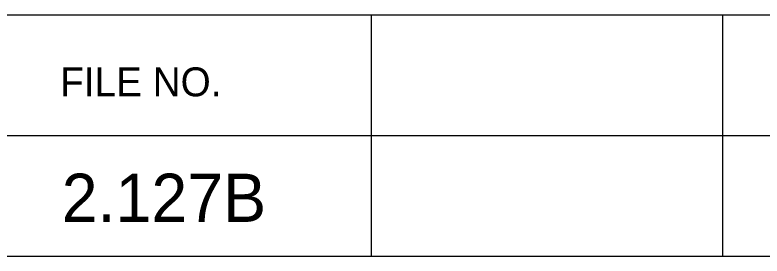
# Model space of a CAD drawing. Extents: x 1000 to 1162, y 999 to 8520.
# Drawn here: x 1145.22 to 1152.97, y 6850.05 to 6852.55 of the extents above; entities that cross this region are included whole.
import ezdxf

# ---------------------------------------------------------------- set-up
doc = ezdxf.new("R2010")
doc.units = 0
doc.layers.add('Level 20', color=7, linetype='Continuous')
doc.layers.add('Level 3', color=7, linetype='Continuous')

msp = doc.modelspace()

# ---------------------------------------------------------------- linework, layer by layer
at = {"layer": 'Level 3'}
for p, q in [((1133.055, 6852.5458), (1161.555, 6852.5458)), ((1133.055, 6852.5458), (1161.555, 6852.5458)), ((1133.055, 6852.5458), (1161.555, 6852.5458)), ((1133.055, 6852.5458), (1161.555, 6852.5458)), ((1133.055, 6852.5458), (1161.555, 6852.5458)), ((1133.055, 6852.5458), (1161.555, 6852.5458)), ((1133.055, 6852.5458), (1161.555, 6852.5458)), ((1133.055, 6852.5458), (1161.555, 6852.5458)), ((1133.055, 6852.5458), (1161.555, 6852.5458)), ((1133.055, 6852.5458), (1161.555, 6852.5458)), ((1133.055, 6852.5458), (1161.555, 6852.5458)), ((1133.055, 6852.5458), (1161.555, 6852.5458)), ((1133.055, 6852.5458), (1161.555, 6852.5458)), ((1133.055, 6852.5458), (1161.555, 6852.5458)), ((1133.055, 6852.5458), (1161.555, 6852.5458)), ((1133.055, 6852.5458), (1161.555, 6852.5458)), ((1133.055, 6852.5458), (1161.555, 6852.5458)), ((1133.055, 6852.5458), (1161.555, 6852.5458)), ((1133.055, 6852.5458), (1161.555, 6852.5458)), ((1133.055, 6852.5458), (1161.555, 6852.5458)), ((1133.055, 6852.5458), (1161.555, 6852.5458)), ((1133.055, 6852.5458), (1161.555, 6852.5458)), ((1133.055, 6852.5458), (1161.555, 6852.5458)), ((1133.055, 6852.5458), (1161.555, 6852.5458)), ((1133.055, 6852.5458), (1161.555, 6852.5458)), ((1133.055, 6852.5458), (1161.555, 6852.5458)), ((1133.055, 6852.5458), (1161.555, 6852.5458)), ((1133.055, 6852.5458), (1161.555, 6852.5458)), ((1133.055, 6852.5458), (1161.555, 6852.5458)), ((1133.055, 6852.5458), (1161.555, 6852.5458)), ((1133.055, 6852.5458), (1161.555, 6852.5458)), ((1133.055, 6852.5458), (1161.555, 6852.5458)), ((1133.055, 6852.5458), (1161.555, 6852.5458)), ((1133.055, 6852.5458), (1161.555, 6852.5458)), ((1133.055, 6852.5458), (1161.555, 6852.5458)), ((1133.055, 6852.5458), (1161.555, 6852.5458)), ((1133.055, 6852.5458), (1161.555, 6852.5458)), ((1133.055, 6852.5458), (1161.555, 6852.5458)), ((1133.055, 6852.5458), (1161.555, 6852.5458)), ((1133.055, 6852.5458), (1161.555, 6852.5458)), ((1133.055, 6852.5458), (1161.555, 6852.5458)), ((1133.055, 6852.5458), (1161.555, 6852.5458)), ((1133.055, 6852.5458), (1161.555, 6852.5458)), ((1133.055, 6852.5458), (1161.555, 6852.5458)), ((1133.055, 6852.5458), (1161.555, 6852.5458)), ((1133.055, 6852.5458), (1161.555, 6852.5458)), ((1133.055, 6852.5458), (1161.555, 6852.5458)), ((1133.055, 6852.5458), (1161.555, 6852.5458)), ((1133.055, 6852.5458), (1161.555, 6852.5458)), ((1148.9125, 6852.5458), (1148.9125, 6850.0458)), ((1148.9125, 6852.5458), (1148.9125, 6850.0458)), ((1148.9125, 6852.5458), (1148.9125, 6850.0458)), ((1148.9125, 6852.5458), (1148.9125, 6850.0458)), ((1148.9125, 6852.5458), (1148.9125, 6850.0458)), ((1148.9125, 6852.5458), (1148.9125, 6850.0458)), ((1148.9125, 6852.5458), (1148.9125, 6850.0458)), ((1148.9125, 6852.5458), (1148.9125, 6850.0458)), ((1148.9125, 6852.5458), (1148.9125, 6850.0458)), ((1148.9125, 6852.5458), (1148.9125, 6850.0458)), ((1148.9125, 6852.5458), (1148.9125, 6850.0458)), ((1148.9125, 6852.5458), (1148.9125, 6850.0458)), ((1148.9125, 6852.5458), (1148.9125, 6850.0458)), ((1148.9125, 6852.5458), (1148.9125, 6850.0458)), ((1148.9125, 6852.5458), (1148.9125, 6850.0458)), ((1148.9125, 6852.5458), (1148.9125, 6850.0458)), ((1148.9125, 6852.5458), (1148.9125, 6850.0458)), ((1148.9125, 6852.5458), (1148.9125, 6850.0458)), ((1148.9125, 6852.5458), (1148.9125, 6850.0458)), ((1148.9125, 6852.5458), (1148.9125, 6850.0458)), ((1148.9125, 6852.5458), (1148.9125, 6850.0458)), ((1148.9125, 6852.5458), (1148.9125, 6850.0458)), ((1148.9125, 6852.5458), (1148.9125, 6850.0458)), ((1148.9125, 6852.5458), (1148.9125, 6850.0458)), ((1148.9125, 6852.5458), (1148.9125, 6850.0458)), ((1148.9125, 6852.5458), (1148.9125, 6850.0458)), ((1148.9125, 6852.5458), (1148.9125, 6850.0458)), ((1148.9125, 6852.5458), (1148.9125, 6850.0458)), ((1148.9125, 6852.5458), (1148.9125, 6850.0458)), ((1148.9125, 6852.5458), (1148.9125, 6850.0458)), ((1148.9125, 6852.5458), (1148.9125, 6850.0458)), ((1148.9125, 6852.5458), (1148.9125, 6850.0458)), ((1148.9125, 6852.5458), (1148.9125, 6850.0458)), ((1148.9125, 6852.5458), (1148.9125, 6850.0458)), ((1148.9125, 6852.5458), (1148.9125, 6850.0458)), ((1148.9125, 6852.5458), (1148.9125, 6850.0458)), ((1148.9125, 6852.5458), (1148.9125, 6850.0458)), ((1148.9125, 6852.5458), (1148.9125, 6850.0458)), ((1148.9125, 6852.5458), (1148.9125, 6850.0458)), ((1148.9125, 6852.5458), (1148.9125, 6850.0458)), ((1148.9125, 6852.5458), (1148.9125, 6850.0458)), ((1148.9125, 6852.5458), (1148.9125, 6850.0458)), ((1148.9125, 6852.5458), (1148.9125, 6850.0458)), ((1148.9125, 6852.5458), (1148.9125, 6850.0458)), ((1148.9125, 6852.5458), (1148.9125, 6850.0458)), ((1148.9125, 6852.5458), (1148.9125, 6850.0458)), ((1148.9125, 6852.5458), (1148.9125, 6850.0458)), ((1148.9125, 6852.5458), (1148.9125, 6850.0458)), ((1148.9125, 6852.5458), (1148.9125, 6850.0458)), ((1152.5542, 6852.5458), (1152.5542, 6850.0458)), ((1152.5542, 6852.5458), (1152.5542, 6850.0458)), ((1152.5542, 6852.5458), (1152.5542, 6850.0458)), ((1152.5542, 6852.5458), (1152.5542, 6850.0458)), ((1152.5542, 6852.5458), (1152.5542, 6850.0458)), ((1152.5542, 6852.5458), (1152.5542, 6850.0458)), ((1152.5542, 6852.5458), (1152.5542, 6850.0458)), ((1152.5542, 6852.5458), (1152.5542, 6850.0458)), ((1152.5542, 6852.5458), (1152.5542, 6850.0458)), ((1152.5542, 6852.5458), (1152.5542, 6850.0458)), ((1152.5542, 6852.5458), (1152.5542, 6850.0458)), ((1152.5542, 6852.5458), (1152.5542, 6850.0458)), ((1152.5542, 6852.5458), (1152.5542, 6850.0458)), ((1152.5542, 6852.5458), (1152.5542, 6850.0458)), ((1152.5542, 6852.5458), (1152.5542, 6850.0458)), ((1152.5542, 6852.5458), (1152.5542, 6850.0458)), ((1152.5542, 6852.5458), (1152.5542, 6850.0458)), ((1152.5542, 6852.5458), (1152.5542, 6850.0458)), ((1152.5542, 6852.5458), (1152.5542, 6850.0458)), ((1152.5542, 6852.5458), (1152.5542, 6850.0458)), ((1152.5542, 6852.5458), (1152.5542, 6850.0458)), ((1152.5542, 6852.5458), (1152.5542, 6850.0458)), ((1152.5542, 6852.5458), (1152.5542, 6850.0458)), ((1152.5542, 6852.5458), (1152.5542, 6850.0458)), ((1152.5542, 6852.5458), (1152.5542, 6850.0458)), ((1152.5542, 6852.5458), (1152.5542, 6850.0458)), ((1152.5542, 6852.5458), (1152.5542, 6850.0458)), ((1152.5542, 6852.5458), (1152.5542, 6850.0458)), ((1152.5542, 6852.5458), (1152.5542, 6850.0458)), ((1152.5542, 6852.5458), (1152.5542, 6850.0458)), ((1152.5542, 6852.5458), (1152.5542, 6850.0458)), ((1152.5542, 6852.5458), (1152.5542, 6850.0458)), ((1152.5542, 6852.5458), (1152.5542, 6850.0458)), ((1152.5542, 6852.5458), (1152.5542, 6850.0458)), ((1152.5542, 6852.5458), (1152.5542, 6850.0458)), ((1152.5542, 6852.5458), (1152.5542, 6850.0458)), ((1152.5542, 6852.5458), (1152.5542, 6850.0458)), ((1152.5542, 6852.5458), (1152.5542, 6850.0458)), ((1152.5542, 6852.5458), (1152.5542, 6850.0458)), ((1152.5542, 6852.5458), (1152.5542, 6850.0458)), ((1152.5542, 6852.5458), (1152.5542, 6850.0458)), ((1152.5542, 6852.5458), (1152.5542, 6850.0458)), ((1152.5542, 6852.5458), (1152.5542, 6850.0458)), ((1152.5542, 6852.5458), (1152.5542, 6850.0458)), ((1152.5542, 6852.5458), (1152.5542, 6850.0458)), ((1152.5542, 6852.5458), (1152.5542, 6850.0458)), ((1152.5542, 6852.5458), (1152.5542, 6850.0458)), ((1152.5542, 6852.5458), (1152.5542, 6850.0458)), ((1152.5542, 6852.5458), (1152.5542, 6850.0458)), ((1133.055, 6851.2958), (1161.555, 6851.2958)), ((1133.055, 6851.2958), (1161.555, 6851.2958)), ((1133.055, 6851.2958), (1161.555, 6851.2958)), ((1133.055, 6851.2958), (1161.555, 6851.2958)), ((1133.055, 6851.2958), (1161.555, 6851.2958)), ((1133.055, 6851.2958), (1161.555, 6851.2958)), ((1133.055, 6851.2958), (1161.555, 6851.2958)), ((1133.055, 6851.2958), (1161.555, 6851.2958)), ((1133.055, 6851.2958), (1161.555, 6851.2958)), ((1133.055, 6851.2958), (1161.555, 6851.2958)), ((1133.055, 6851.2958), (1161.555, 6851.2958)), ((1133.055, 6851.2958), (1161.555, 6851.2958)), ((1133.055, 6851.2958), (1161.555, 6851.2958)), ((1133.055, 6851.2958), (1161.555, 6851.2958)), ((1133.055, 6851.2958), (1161.555, 6851.2958)), ((1133.055, 6851.2958), (1161.555, 6851.2958)), ((1133.055, 6851.2958), (1161.555, 6851.2958)), ((1133.055, 6851.2958), (1161.555, 6851.2958)), ((1133.055, 6851.2958), (1161.555, 6851.2958)), ((1133.055, 6851.2958), (1161.555, 6851.2958)), ((1133.055, 6851.2958), (1161.555, 6851.2958)), ((1133.055, 6851.2958), (1161.555, 6851.2958)), ((1133.055, 6851.2958), (1161.555, 6851.2958)), ((1133.055, 6851.2958), (1161.555, 6851.2958)), ((1133.055, 6851.2958), (1161.555, 6851.2958)), ((1133.055, 6851.2958), (1161.555, 6851.2958)), ((1133.055, 6851.2958), (1161.555, 6851.2958)), ((1133.055, 6851.2958), (1161.555, 6851.2958)), ((1133.055, 6851.2958), (1161.555, 6851.2958)), ((1133.055, 6851.2958), (1161.555, 6851.2958)), ((1133.055, 6851.2958), (1161.555, 6851.2958)), ((1133.055, 6851.2958), (1161.555, 6851.2958)), ((1133.055, 6851.2958), (1161.555, 6851.2958)), ((1133.055, 6851.2958), (1161.555, 6851.2958)), ((1133.055, 6851.2958), (1161.555, 6851.2958)), ((1133.055, 6851.2958), (1161.555, 6851.2958)), ((1133.055, 6851.2958), (1161.555, 6851.2958)), ((1133.055, 6851.2958), (1161.555, 6851.2958)), ((1133.055, 6851.2958), (1161.555, 6851.2958)), ((1133.055, 6851.2958), (1161.555, 6851.2958)), ((1133.055, 6851.2958), (1161.555, 6851.2958)), ((1133.055, 6851.2958), (1161.555, 6851.2958)), ((1133.055, 6851.2958), (1161.555, 6851.2958)), ((1133.055, 6851.2958), (1161.555, 6851.2958)), ((1133.055, 6851.2958), (1161.555, 6851.2958)), ((1133.055, 6851.2958), (1161.555, 6851.2958)), ((1133.055, 6851.2958), (1161.555, 6851.2958)), ((1133.055, 6851.2958), (1161.555, 6851.2958)), ((1133.055, 6851.2958), (1161.555, 6851.2958)), ((1133.055, 6850.0458), (1161.555, 6850.0458)), ((1133.055, 6850.0458), (1161.555, 6850.0458)), ((1133.055, 6850.0458), (1161.555, 6850.0458)), ((1133.055, 6850.0458), (1161.555, 6850.0458)), ((1133.055, 6850.0458), (1161.555, 6850.0458)), ((1133.055, 6850.0458), (1161.555, 6850.0458)), ((1133.055, 6850.0458), (1161.555, 6850.0458)), ((1133.055, 6850.0458), (1161.555, 6850.0458)), ((1133.055, 6850.0458), (1161.555, 6850.0458)), ((1133.055, 6850.0458), (1161.555, 6850.0458)), ((1133.055, 6850.0458), (1161.555, 6850.0458)), ((1133.055, 6850.0458), (1161.555, 6850.0458)), ((1133.055, 6850.0458), (1161.555, 6850.0458)), ((1133.055, 6850.0458), (1161.555, 6850.0458)), ((1133.055, 6850.0458), (1161.555, 6850.0458)), ((1133.055, 6850.0458), (1161.555, 6850.0458)), ((1133.055, 6850.0458), (1161.555, 6850.0458)), ((1133.055, 6850.0458), (1161.555, 6850.0458)), ((1133.055, 6850.0458), (1161.555, 6850.0458)), ((1133.055, 6850.0458), (1161.555, 6850.0458)), ((1133.055, 6850.0458), (1161.555, 6850.0458)), ((1133.055, 6850.0458), (1161.555, 6850.0458)), ((1133.055, 6850.0458), (1161.555, 6850.0458)), ((1133.055, 6850.0458), (1161.555, 6850.0458)), ((1133.055, 6850.0458), (1161.555, 6850.0458)), ((1133.055, 6850.0458), (1161.555, 6850.0458)), ((1133.055, 6850.0458), (1161.555, 6850.0458)), ((1133.055, 6850.0458), (1161.555, 6850.0458)), ((1133.055, 6850.0458), (1161.555, 6850.0458)), ((1133.055, 6850.0458), (1161.555, 6850.0458)), ((1133.055, 6850.0458), (1161.555, 6850.0458)), ((1133.055, 6850.0458), (1161.555, 6850.0458)), ((1133.055, 6850.0458), (1161.555, 6850.0458)), ((1133.055, 6850.0458), (1161.555, 6850.0458)), ((1133.055, 6850.0458), (1161.555, 6850.0458)), ((1133.055, 6850.0458), (1161.555, 6850.0458)), ((1133.055, 6850.0458), (1161.555, 6850.0458)), ((1133.055, 6850.0458), (1161.555, 6850.0458)), ((1133.055, 6850.0458), (1161.555, 6850.0458)), ((1133.055, 6850.0458), (1161.555, 6850.0458)), ((1133.055, 6850.0458), (1161.555, 6850.0458)), ((1133.055, 6850.0458), (1161.555, 6850.0458)), ((1133.055, 6850.0458), (1161.555, 6850.0458)), ((1133.055, 6850.0458), (1161.555, 6850.0458)), ((1133.055, 6850.0458), (1161.555, 6850.0458)), ((1133.055, 6850.0458), (1161.555, 6850.0458)), ((1133.055, 6850.0458), (1161.555, 6850.0458)), ((1133.055, 6850.0458), (1161.555, 6850.0458)), ((1133.055, 6850.0458), (1161.555, 6850.0458))]:
    msp.add_line(p, q, dxfattribs=at)

# ---------------------------------------------------------------- texts
at = {"layer": 'Level 20'}
msp.add_text('2.127B', height=0.5, dxfattribs=at).set_placement((1145.7068, 6850.4))
at = {"layer": 'Level 3'}
msp.add_text('FILE NO.', height=0.3, dxfattribs=at).set_placement((1145.6908, 6851.7021))
msp.add_text('FILE NO.', height=0.3, dxfattribs=at).set_placement((1145.6908, 6851.7021))
msp.add_text('FILE NO.', height=0.3, dxfattribs=at).set_placement((1145.6908, 6851.7021))
msp.add_text('FILE NO.', height=0.3, dxfattribs=at).set_placement((1145.6908, 6851.7021))
msp.add_text('FILE NO.', height=0.3, dxfattribs=at).set_placement((1145.6908, 6851.7021))
msp.add_text('FILE NO.', height=0.3, dxfattribs=at).set_placement((1145.6908, 6851.7021))
msp.add_text('FILE NO.', height=0.3, dxfattribs=at).set_placement((1145.6908, 6851.7021))
msp.add_text('FILE NO.', height=0.3, dxfattribs=at).set_placement((1145.6908, 6851.7021))
msp.add_text('FILE NO.', height=0.3, dxfattribs=at).set_placement((1145.6908, 6851.7021))
msp.add_text('FILE NO.', height=0.3, dxfattribs=at).set_placement((1145.6908, 6851.7021))
msp.add_text('FILE NO.', height=0.3, dxfattribs=at).set_placement((1145.6908, 6851.7021))
msp.add_text('FILE NO.', height=0.3, dxfattribs=at).set_placement((1145.6908, 6851.7021))
msp.add_text('FILE NO.', height=0.3, dxfattribs=at).set_placement((1145.6908, 6851.7021))
msp.add_text('FILE NO.', height=0.3, dxfattribs=at).set_placement((1145.6908, 6851.7021))
msp.add_text('FILE NO.', height=0.3, dxfattribs=at).set_placement((1145.6908, 6851.7021))
msp.add_text('FILE NO.', height=0.3, dxfattribs=at).set_placement((1145.6908, 6851.7021))
msp.add_text('FILE NO.', height=0.3, dxfattribs=at).set_placement((1145.6908, 6851.7021))
msp.add_text('FILE NO.', height=0.3, dxfattribs=at).set_placement((1145.6908, 6851.7021))
msp.add_text('FILE NO.', height=0.3, dxfattribs=at).set_placement((1145.6908, 6851.7021))
msp.add_text('FILE NO.', height=0.3, dxfattribs=at).set_placement((1145.6908, 6851.7021))
msp.add_text('FILE NO.', height=0.3, dxfattribs=at).set_placement((1145.6908, 6851.7021))
msp.add_text('FILE NO.', height=0.3, dxfattribs=at).set_placement((1145.6908, 6851.7021))
msp.add_text('FILE NO.', height=0.3, dxfattribs=at).set_placement((1145.6908, 6851.7021))
msp.add_text('FILE NO.', height=0.3, dxfattribs=at).set_placement((1145.6908, 6851.7021))
msp.add_text('FILE NO.', height=0.3, dxfattribs=at).set_placement((1145.6908, 6851.7021))
msp.add_text('FILE NO.', height=0.3, dxfattribs=at).set_placement((1145.6908, 6851.7021))
msp.add_text('FILE NO.', height=0.3, dxfattribs=at).set_placement((1145.6908, 6851.7021))
msp.add_text('FILE NO.', height=0.3, dxfattribs=at).set_placement((1145.6908, 6851.7021))
msp.add_text('FILE NO.', height=0.3, dxfattribs=at).set_placement((1145.6908, 6851.7021))
msp.add_text('FILE NO.', height=0.3, dxfattribs=at).set_placement((1145.6908, 6851.7021))
msp.add_text('FILE NO.', height=0.3, dxfattribs=at).set_placement((1145.6908, 6851.7021))
msp.add_text('FILE NO.', height=0.3, dxfattribs=at).set_placement((1145.6908, 6851.7021))
msp.add_text('FILE NO.', height=0.3, dxfattribs=at).set_placement((1145.6908, 6851.7021))
msp.add_text('FILE NO.', height=0.3, dxfattribs=at).set_placement((1145.6908, 6851.7021))
msp.add_text('FILE NO.', height=0.3, dxfattribs=at).set_placement((1145.6908, 6851.7021))
msp.add_text('FILE NO.', height=0.3, dxfattribs=at).set_placement((1145.6908, 6851.7021))
msp.add_text('FILE NO.', height=0.3, dxfattribs=at).set_placement((1145.6908, 6851.7021))
msp.add_text('FILE NO.', height=0.3, dxfattribs=at).set_placement((1145.6908, 6851.7021))
msp.add_text('FILE NO.', height=0.3, dxfattribs=at).set_placement((1145.6908, 6851.7021))
msp.add_text('FILE NO.', height=0.3, dxfattribs=at).set_placement((1145.6908, 6851.7021))
msp.add_text('FILE NO.', height=0.3, dxfattribs=at).set_placement((1145.6908, 6851.7021))
msp.add_text('FILE NO.', height=0.3, dxfattribs=at).set_placement((1145.6908, 6851.7021))
msp.add_text('FILE NO.', height=0.3, dxfattribs=at).set_placement((1145.6908, 6851.7021))
msp.add_text('FILE NO.', height=0.3, dxfattribs=at).set_placement((1145.6908, 6851.7021))
msp.add_text('FILE NO.', height=0.3, dxfattribs=at).set_placement((1145.6908, 6851.7021))
msp.add_text('FILE NO.', height=0.3, dxfattribs=at).set_placement((1145.6908, 6851.7021))
msp.add_text('FILE NO.', height=0.3, dxfattribs=at).set_placement((1145.6908, 6851.7021))
msp.add_text('FILE NO.', height=0.3, dxfattribs=at).set_placement((1145.6908, 6851.7021))
msp.add_text('FILE NO.', height=0.3, dxfattribs=at).set_placement((1145.6908, 6851.7021))

doc.saveas('drawing.dxf')
